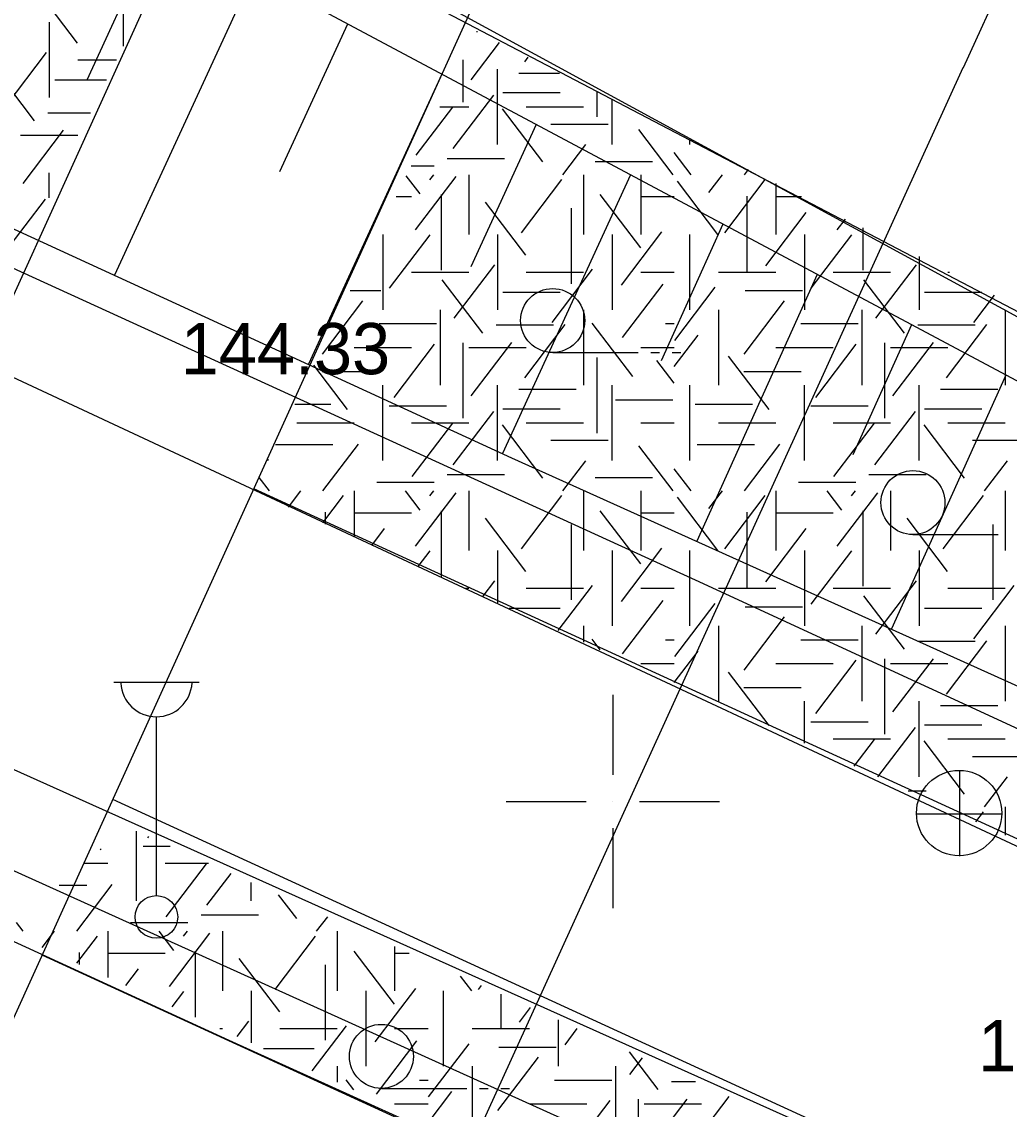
# Model space of a CAD drawing. Extents: x 419677 to 421689, y 4450851 to 4452923.
# Drawn here: x 420321.68 to 420344.82, y 4451978.52 to 4452004.01 of the extents above; entities that cross this region are included whole.
import ezdxf

# ---------------------------------------------------------------- set-up
doc = ezdxf.new("R2010")
doc.units = 0
for name, color, linetype in [('AA_HH', 7, 'Continuous'), ('Level 10', 7, 'Continuous'), ('Level 41', 7, 'Continuous'), ('Level 62', 7, 'Continuous')]:
    doc.layers.add(name, color=color, linetype=linetype)

msp = doc.modelspace()

# ---------------------------------------------------------------- linework, layer by layer
at = {"layer": 'AA_HH'}
for p, q in [((420324.831, 4452006.167), (420323.209, 4452002.639)), ((420327.081, 4452005.075), (420323.859, 4451998.067)), ((420329.317, 4452003.953), (420327.723, 4452000.488)), ((420331.526, 4452002.775), (420328.401, 4451995.979)), ((420333.736, 4452001.596), (420332.204, 4451998.265)), ((420335.946, 4452000.417), (420332.944, 4451993.89)), ((420338.111, 4451999.262), (420336.667, 4451996.061)), ((420340.322, 4451998.083), (420337.501, 4451991.832)), ((420342.533, 4451996.904), (420341.156, 4451993.854)), ((420334.123, 4451996.255), (420336.123, 4451996.255)), ((420336.423, 4451996.255), (420336.623, 4451996.255)), ((420336.923, 4451996.255), (420337.123, 4451996.255)), ((420344.743, 4451995.725), (420342.058, 4451989.775)), ((420342.563, 4451991.986), (420344.563, 4451991.986)), ((420323.838, 4451988.525), (420325.838, 4451988.525)), ((420335.534, 4451988.235), (420335.534, 4451986.36)), ((420324.838, 4451983.525), (420324.838, 4451987.718)), ((420343.661, 4451984.453), (420343.661, 4451986.453)), ((420333.034, 4451985.735), (420334.909, 4451985.735)), ((420335.534, 4451985.735), (420335.534, 4451985.735)), ((420336.159, 4451985.735), (420338.034, 4451985.735)), ((420342.641, 4451985.443), (420344.641, 4451985.443)), ((420335.534, 4451985.11), (420335.534, 4451983.235)), ((420330.111, 4451979.009), (420332.111, 4451979.009)), ((420332.411, 4451979.009), (420332.611, 4451979.009)), ((420332.911, 4451979.009), (420333.111, 4451979.009))]:
    msp.add_line(p, q, dxfattribs=at)
for points in [[(420397.569, 4451969.565), (420368.162, 4451984.791), (420346.871, 4451996.077), (420325.677, 4452007.623), (420307.1, 4452017.8), (420297.551, 4452023.383), (420287.987, 4452030.11), (420276.408, 4452038.563), (420264.859, 4452049.332), (420260.081, 4452053.957), (420259.882, 4452054.112), (420260.728, 4452041.699), (420259.985, 4452032.196), (420258.843, 4452024.529), (420255.051, 4452011.924), (420250.679, 4452002.57), (420243.311, 4451990.758), (420238.509, 4451984.736), (420246.006, 4451983.783), (420257.774, 4451981.835), (420271.403, 4451978.695), (420279.405, 4451976.372)], [(420438.02, 4451947.439), (420433.413, 4451950.307), (420401.754, 4451966.128), (420364.854, 4451984.999), (420328.536, 4452004.369), (420296.842, 4452019.746), (420270.508, 4452033.174), (420265.237, 4452035.449), (420263.701, 4452035.377)], [(420262.475, 4452026.146), (420281.038, 4452017.637), (420307.521, 4452005.58), (420333.161, 4451993.79), (420361.041, 4451981.209), (420384.615, 4451970.223), (420409.297, 4451959.288), (420435.147, 4451947.432), (420438.02, 4451947.439)], [(420497.355, 4451918.073), (420480.964, 4451925.058), (420460.145, 4451935.145), (420426.277, 4451950.923), (420396.304, 4451964.212), (420364.7, 4451978.35), (420337.466, 4451990.917), (420308.204, 4452004.292), (420278.592, 4452017.702), (420262.185, 4452024.997)], [(420261.585, 4452022.627), (420280.922, 4452013.915), (420311.822, 4452000.182), (420347.823, 4451983.366), (420379.279, 4451968.819), (420400.872, 4451959.31), (420439.168, 4451941.96), (420472.621, 4451926.744), (420501.172, 4451913.665)], [(420259.334, 4452014.645), (420280.217, 4452005.261), (420315.318, 4451989.251), (420354.968, 4451971.459), (420390.503, 4451955.263), (420429.833, 4451937.11), (420466.068, 4451920.579), (420499.77, 4451905.272), (420531.24, 4451891.076), (420565.867, 4451875.12), (420595.856, 4451861.257), (420627.802, 4451847.075), (420654.753, 4451834.559), (420682.493, 4451822.247), (420700.93, 4451813.813)], [(420700.903, 4451811.3), (420693.004, 4451814.984), (420625.14, 4451845.986), (420547.659, 4451881.204), (420485.393, 4451909.382), (420427.567, 4451935.684), (420374.097, 4451960.332), (420319.625, 4451984.952), (420258.821, 4452012.963)], [(420700.886, 4451809.684), (420676.797, 4451820.648), (420625.948, 4451843.858), (420578.24, 4451865.75), (420535.248, 4451884.902), (420498.711, 4451901.547), (420441.797, 4451927.723), (420408.259, 4451942.853), (420377.701, 4451956.943), (420326.546, 4451980.132), (420287.445, 4451998.071), (420268.2, 4452007.011), (420258.269, 4452011.323)]]:
    msp.add_lwpolyline(points, dxfattribs=at)
for centre, radius in [((420334.123, 4451997.005), 0.75), ((420342.563, 4451992.737), 0.75), ((420343.646, 4451985.461), 1), ((420324.838, 4451983.025), 0.5), ((420330.111, 4451979.759), 0.75)]:
    msp.add_circle(centre, radius, dxfattribs=at)
msp.add_arc((420324.838, 4451988.555), 0.837, 183.298, 356.9072, dxfattribs=at)
at = {"layer": 'Level 10'}
for points in [[(420345.721, 4452007.281), (420343.737, 4452002.924)], [(420343.736, 4452002.924), (420322.366, 4451955.998)]]:
    msp.add_lwpolyline(points, dxfattribs=at)
at = {"layer": 'Level 41'}
for p, q in [((420322.994, 4452003.508), (420322.045, 4452004.757)), ((420324.058, 4452004.609), (420324.058, 4452003.436)), ((420322.326, 4452003.999), (420322.326, 4452002.232)), ((420332.341, 4452003.782), (420332.363, 4452003.782)), ((420332.217, 4452002.648), (420332.879, 4452003.519)), ((420321.316, 4452002.036), (420322.267, 4452003.285)), ((420333.469, 4452003.068), (420333.551, 4452003.176)), ((420321.982, 4452001.686), (420321.032, 4452002.935)), ((420322.997, 4452003.115), (420323.901, 4452003.115)), ((420332.017, 4452003.118), (420332.017, 4452002.126)), ((420332.828, 4452001.131), (420332.828, 4452002.899)), ((420322.457, 4452002.645), (420323.672, 4452002.645)), ((420333.333, 4452002.801), (420334.285, 4452002.801)), ((420331.792, 4452001.034), (420332.741, 4452002.284)), ((420332.959, 4452002.345), (420334.302, 4452002.345)), ((420335.16, 4452002.355), (420335.16, 4452001.776)), ((420335.514, 4452001.131), (420335.514, 4452002.174)), ((420322.297, 4452001.875), (420323.297, 4452001.875)), ((420330.926, 4452000.879), (420331.781, 4452002.004)), ((420331.48, 4452002.015), (420332.156, 4452002.015)), ((420333.895, 4452000.72), (420332.945, 4452001.969)), ((420333.499, 4452002.015), (420334.842, 4452002.015)), ((420334.078, 4452001.608), (420335.421, 4452001.608)), ((420321.654, 4452001.348), (420322.997, 4452001.348)), ((420321.715, 4452000.214), (420322.664, 4452001.463)), ((420336.944, 4452000.422), (420336.142, 4452001.478)), ((420334.361, 4452000.422), (420334.898, 4452001.128)), ((420337.335, 4452001.131), (420337.335, 4452001.245)), ((420337.367, 4452000.422), (420336.973, 4452000.94)), ((420330.804, 4452000.628), (420331.346, 4452000.628)), ((420331.655, 4452000.803), (420332.998, 4452000.803)), ((420335.117, 4452000.734), (420336.46, 4452000.734)), ((420322.326, 4451999.881), (420322.326, 4452000.465)), ((420331.019, 4451999.97), (420330.692, 4452000.399)), ((420330.912, 4451999.128), (420331.862, 4452000.378)), ((420331.245, 4452000.302), (420331.336, 4452000.422)), ((420332.156, 4452000.422), (420332.156, 4451999.024)), ((420334.842, 4452000.422), (420334.842, 4451999.024)), ((420336.185, 4452000.422), (420336.185, 4451999.024)), ((420336.185, 4452000.422), (420336.185, 4451999.024)), ((420337.783, 4452000.005), (420338.1, 4452000.422)), ((420338.62, 4452000.422), (420338.712, 4452000.543)), ((420333.389, 4451999.059), (420334.338, 4452000.309)), ((420337.994, 4451999.024), (420337.045, 4452000.274)), ((420338.154, 4451999.059), (420339.103, 4452000.309)), ((420339.349, 4452000.217), (420339.349, 4451999.024)), ((420321.29, 4451998.6), (420322.239, 4451999.85)), ((420330.453, 4451999.908), (420330.813, 4451999.908)), ((420331.512, 4451999.955), (420331.512, 4451998.188)), ((420336.186, 4451998.708), (420335.237, 4451999.957)), ((420336.185, 4451999.908), (420336.973, 4451999.908)), ((420338.674, 4451999.92), (420338.674, 4451998.153)), ((420339.349, 4451999.908), (420339.956, 4451999.908)), ((420333.496, 4451998.533), (420332.547, 4451999.782)), ((420334.56, 4451999.634), (420334.56, 4451997.867)), ((420339.114, 4451998.287), (420340.063, 4451999.537)), ((420340.791, 4451999.128), (420340.985, 4451999.383)), ((420335.734, 4451997.831), (420336.683, 4451999.081)), ((420341.391, 4451999.176), (420341.391, 4451998.188)), ((420330.142, 4451999.024), (420330.142, 4451997.257)), ((420330.301, 4451997.762), (420331.25, 4451999.012)), ((420332.828, 4451999.024), (420332.828, 4451997.257)), ((420335.514, 4451999.024), (420335.514, 4451997.257)), ((420335.514, 4451999.024), (420335.514, 4451997.257)), ((420337.335, 4451997.257), (420337.335, 4451999.024)), ((420340.021, 4451999.024), (420340.021, 4451997.257)), ((420340.18, 4451997.762), (420341.129, 4451999.012)), ((420331.818, 4451997.061), (420332.769, 4451998.31)), ((420341.697, 4451997.061), (420342.648, 4451998.31)), ((420342.707, 4451998.504), (420342.707, 4451997.257)), ((420330.813, 4451998.14), (420332.156, 4451998.14)), ((420333.499, 4451998.14), (420334.842, 4451998.14)), ((420334.109, 4451996.956), (420335.058, 4451998.206)), ((420336.185, 4451998.14), (420336.973, 4451998.14)), ((420338.006, 4451998.14), (420339.349, 4451998.14)), ((420340.692, 4451998.14), (420342.035, 4451998.14)), ((420343.378, 4451998.14), (420343.421, 4451998.14)), ((420332.484, 4451996.711), (420331.534, 4451997.96)), ((420335.76, 4451996.605), (420336.71, 4451997.854)), ((420336.983, 4451996.536), (420337.932, 4451997.785)), ((420342.363, 4451996.711), (420341.413, 4451997.96)), ((420329.38, 4451997.706), (420330.094, 4451997.706)), ((420332.959, 4451997.67), (420334.302, 4451997.67)), ((420338.63, 4451997.706), (420339.973, 4451997.706)), ((420342.838, 4451997.67), (420344.181, 4451997.67)), ((420343.988, 4451996.956), (420344.478, 4451997.601)), ((420328.729, 4451996.219), (420329.678, 4451997.469)), ((420338.608, 4451996.219), (420339.557, 4451997.469)), ((420331.485, 4451997.257), (420331.485, 4451995.49)), ((420334.842, 4451997.257), (420334.842, 4451995.49)), ((420338.006, 4451997.257), (420338.006, 4451995.49)), ((420341.364, 4451997.257), (420341.364, 4451995.49)), ((420344.721, 4451997.257), (420344.721, 4451995.49)), ((420330.057, 4451996.933), (420331.4, 4451996.933)), ((420332.799, 4451996.9), (420334.142, 4451996.9)), ((420333.469, 4451995.659), (420334.419, 4451996.909)), ((420335.999, 4451995.693), (420335.05, 4451996.942)), ((420336.769, 4451996.933), (420336.973, 4451996.933)), ((420339.936, 4451996.933), (420341.279, 4451996.933)), ((420342.678, 4451996.9), (420344.021, 4451996.9)), ((420343.348, 4451995.659), (420344.298, 4451996.909)), ((420336.973, 4451995.927), (420337.532, 4451996.663)), ((420329.47, 4451996.373), (420330.813, 4451996.373)), ((420330.406, 4451995.203), (420331.356, 4451996.453)), ((420332.017, 4451996.485), (420332.017, 4451994.717)), ((420332.156, 4451996.373), (420333.499, 4451996.373)), ((420332.217, 4451995.239), (420333.166, 4451996.488)), ((420336.185, 4451996.373), (420336.973, 4451996.373)), ((420339.349, 4451996.373), (420340.692, 4451996.373)), ((420340.285, 4451995.203), (420341.235, 4451996.453)), ((420341.896, 4451996.485), (420341.896, 4451994.717)), ((420342.035, 4451996.373), (420343.378, 4451996.373)), ((420342.096, 4451995.239), (420343.045, 4451996.488)), ((420335.16, 4451996.135), (420335.16, 4451994.367)), ((420336.973, 4451995.533), (420336.567, 4451996.067)), ((420339.193, 4451994.922), (420338.244, 4451996.172)), ((420329.314, 4451994.922), (420328.528, 4451995.957)), ((420328.724, 4451995.813), (420330.067, 4451995.813)), ((420338.603, 4451995.813), (420339.946, 4451995.813)), ((420330.142, 4451993.722), (420330.142, 4451995.49)), ((420332.828, 4451993.722), (420332.828, 4451995.49)), ((420335.514, 4451993.722), (420335.514, 4451995.49)), ((420337.335, 4451993.722), (420337.335, 4451995.49)), ((420340.021, 4451993.722), (420340.021, 4451995.49)), ((420342.707, 4451993.722), (420342.707, 4451995.49)), ((420333.333, 4451995.392), (420334.676, 4451995.392)), ((420343.212, 4451995.392), (420344.555, 4451995.392)), ((420328.082, 4451995.041), (420328.922, 4451995.041)), ((420330.296, 4451995.007), (420331.639, 4451995.007)), ((420335.596, 4451995.147), (420336.939, 4451995.147)), ((420337.458, 4451995.041), (420338.801, 4451995.041)), ((420340.175, 4451995.007), (420341.518, 4451995.007)), ((420331.792, 4451993.625), (420332.741, 4451994.875)), ((420332.959, 4451994.936), (420334.302, 4451994.936)), ((420341.671, 4451993.625), (420342.62, 4451994.875)), ((420342.838, 4451994.936), (420344.181, 4451994.936)), ((420328.127, 4451994.606), (420329.47, 4451994.606)), ((420330.813, 4451994.606), (420332.156, 4451994.606)), ((420330.832, 4451993.346), (420331.781, 4451994.595)), ((420333.895, 4451993.311), (420332.945, 4451994.56)), ((420333.499, 4451994.606), (420334.842, 4451994.606)), ((420336.185, 4451994.606), (420336.973, 4451994.606)), ((420338.006, 4451994.606), (420339.349, 4451994.606)), ((420340.692, 4451994.606), (420342.035, 4451994.606)), ((420340.711, 4451993.346), (420341.66, 4451994.595)), ((420343.774, 4451993.311), (420342.824, 4451994.56)), ((420343.378, 4451994.606), (420344.721, 4451994.606)), ((420327.633, 4451994.095), (420328.975, 4451994.095)), ((420328.741, 4451993.013), (420329.57, 4451994.104)), ((420334.078, 4451994.199), (420335.421, 4451994.199)), ((420336.944, 4451993.013), (420336.142, 4451994.069)), ((420337.512, 4451994.095), (420338.854, 4451994.095)), ((420338.62, 4451993.013), (420339.449, 4451994.104)), ((420343.957, 4451994.199), (420345.3, 4451994.199)), ((420327.456, 4451993.722), (420327.456, 4451993.756)), ((420334.361, 4451993.013), (420334.898, 4451993.719)), ((420344.24, 4451993.013), (420344.777, 4451993.719)), ((420337.367, 4451993.013), (420336.973, 4451993.531)), ((420327.488, 4451993.013), (420327.248, 4451993.329)), ((420330.003, 4451993.219), (420331.346, 4451993.219)), ((420331.655, 4451993.394), (420332.998, 4451993.394)), ((420335.117, 4451993.325), (420336.46, 4451993.325)), ((420339.882, 4451993.219), (420341.225, 4451993.219)), ((420341.534, 4451993.394), (420342.877, 4451993.394)), ((420327.93, 4451992.63), (420328.221, 4451993.013)), ((420329.47, 4451993.013), (420329.47, 4451991.925)), ((420331.019, 4451992.561), (420330.675, 4451993.013)), ((420330.912, 4451991.719), (420331.862, 4451992.969)), ((420331.245, 4451992.893), (420331.336, 4451993.013)), ((420332.156, 4451993.013), (420332.156, 4451991.615)), ((420334.842, 4451993.013), (420334.842, 4451991.615)), ((420336.185, 4451993.013), (420336.185, 4451991.615)), ((420336.185, 4451993.013), (420336.185, 4451991.615)), ((420337.783, 4451992.596), (420338.1, 4451993.013)), ((420339.349, 4451993.013), (420339.349, 4451991.615)), ((420340.898, 4451992.561), (420340.554, 4451993.013)), ((420340.791, 4451991.719), (420341.741, 4451992.969)), ((420341.124, 4451992.893), (420341.215, 4451993.013)), ((420342.035, 4451993.013), (420342.035, 4451991.615)), ((420344.721, 4451993.013), (420344.721, 4451991.615)), ((420328.738, 4451992.26), (420329.224, 4451992.9)), ((420333.389, 4451991.65), (420334.338, 4451992.9)), ((420337.994, 4451991.615), (420337.045, 4451992.865)), ((420338.154, 4451991.65), (420339.103, 4451992.9)), ((420343.268, 4451991.65), (420344.217, 4451992.9)), ((420328.795, 4451992.511), (420328.795, 4451992.234)), ((420329.47, 4451992.499), (420330.813, 4451992.499)), ((420331.512, 4451992.546), (420331.512, 4451990.991)), ((420336.186, 4451991.299), (420335.237, 4451992.548)), ((420336.185, 4451992.499), (420336.973, 4451992.499)), ((420338.674, 4451992.511), (420338.674, 4451990.744)), ((420339.349, 4451992.499), (420340.692, 4451992.499)), ((420341.391, 4451992.546), (420341.391, 4451990.779)), ((420333.496, 4451991.124), (420332.547, 4451992.373)), ((420334.56, 4451992.225), (420334.56, 4451990.458)), ((420343.375, 4451991.124), (420342.426, 4451992.373)), ((420344.439, 4451992.225), (420344.439, 4451990.458)), ((420329.886, 4451991.735), (420330.184, 4451992.128)), ((420339.114, 4451990.878), (420340.063, 4451992.128)), ((420335.734, 4451990.422), (420336.683, 4451991.672)), ((420330.973, 4451991.238), (420331.25, 4451991.603)), ((420332.828, 4451991.615), (420332.828, 4451990.388)), ((420335.514, 4451991.615), (420335.514, 4451989.848)), ((420335.514, 4451991.615), (420335.514, 4451989.848)), ((420337.335, 4451989.848), (420337.335, 4451991.615)), ((420340.021, 4451991.615), (420340.021, 4451989.848)), ((420340.18, 4451990.353), (420341.129, 4451991.603)), ((420342.707, 4451991.615), (420342.707, 4451989.848)), ((420332.495, 4451990.541), (420332.769, 4451990.901)), ((420341.697, 4451989.652), (420342.648, 4451990.901)), ((420332.08, 4451990.731), (420332.156, 4451990.731)), ((420333.499, 4451990.731), (420334.842, 4451990.731)), ((420334.253, 4451989.736), (420335.058, 4451990.797)), ((420336.185, 4451990.731), (420336.973, 4451990.731)), ((420338.006, 4451990.731), (420339.349, 4451990.731)), ((420340.692, 4451990.731), (420342.035, 4451990.731)), ((420343.378, 4451990.731), (420344.721, 4451990.731)), ((420343.988, 4451989.547), (420344.937, 4451990.797)), ((420335.76, 4451989.196), (420336.71, 4451990.445)), ((420342.363, 4451989.302), (420341.413, 4451990.551)), ((420333.107, 4451990.261), (420334.302, 4451990.261)), ((420336.983, 4451989.127), (420337.932, 4451990.376)), ((420338.63, 4451990.297), (420339.973, 4451990.297)), ((420342.838, 4451990.261), (420344.181, 4451990.261)), ((420338.608, 4451988.81), (420339.557, 4451990.06)), ((420334.842, 4451989.848), (420334.842, 4451989.467)), ((420338.006, 4451989.848), (420338.006, 4451988.081)), ((420341.364, 4451989.848), (420341.364, 4451988.081)), ((420344.721, 4451989.848), (420344.721, 4451988.081)), ((420335.238, 4451989.285), (420335.05, 4451989.533)), ((420336.769, 4451989.524), (420336.973, 4451989.524)), ((420339.936, 4451989.524), (420341.279, 4451989.524)), ((420342.678, 4451989.491), (420344.021, 4451989.491)), ((420343.348, 4451988.25), (420344.298, 4451989.5)), ((420336.973, 4451988.518), (420337.532, 4451989.254)), ((420336.185, 4451988.964), (420336.973, 4451988.964)), ((420339.349, 4451988.964), (420340.692, 4451988.964)), ((420340.285, 4451987.794), (420341.235, 4451989.044)), ((420341.896, 4451989.076), (420341.896, 4451987.308)), ((420342.035, 4451988.964), (420343.378, 4451988.964)), ((420342.096, 4451987.83), (420343.045, 4451989.079)), ((420339.193, 4451987.513), (420338.244, 4451988.763)), ((420338.603, 4451988.404), (420339.946, 4451988.404)), ((420340.021, 4451987.096), (420340.021, 4451988.081)), ((420342.707, 4451986.313), (420342.707, 4451988.081)), ((420343.212, 4451987.983), (420344.555, 4451987.983)), ((420340.175, 4451987.598), (420341.518, 4451987.598)), ((420341.741, 4451986.309), (420342.62, 4451987.466)), ((420342.838, 4451987.527), (420344.181, 4451987.527)), ((420340.692, 4451987.197), (420342.035, 4451987.197)), ((420341.186, 4451986.563), (420341.66, 4451987.186)), ((420343.774, 4451985.902), (420342.824, 4451987.151)), ((420343.378, 4451987.197), (420344.721, 4451987.197)), ((420343.957, 4451986.79), (420345.3, 4451986.79)), ((420344.24, 4451985.604), (420344.777, 4451986.31)), ((420342.449, 4451985.985), (420342.877, 4451985.985)), ((420344.721, 4451985.604), (420344.721, 4451984.945)), ((420344.039, 4451985.257), (420344.217, 4451985.491)), ((420324.374, 4451983.401), (420324.374, 4451985.04)), ((420324.638, 4451984.882), (420324.66, 4451984.911)), ((420323.546, 4451984.601), (420323.53, 4451984.621)), ((420324.528, 4451984.686), (420325.163, 4451984.686)), ((420323.146, 4451984.285), (420323.702, 4451984.285)), ((420325.045, 4451984.285), (420326.057, 4451984.285)), ((420325.064, 4451983.025), (420326.013, 4451984.274)), ((420326.024, 4451983.304), (420326.588, 4451984.047)), ((420322.562, 4451983.774), (420323.207, 4451983.774)), ((420322.973, 4451982.692), (420323.802, 4451983.783)), ((420327.06, 4451983.401), (420327.06, 4451983.836)), ((420328.127, 4451982.99), (420327.703, 4451983.547)), ((420325.887, 4451983.073), (420327.23, 4451983.073)), ((420328.593, 4451982.692), (420328.852, 4451983.032)), ((420321.72, 4451982.692), (420321.563, 4451982.899)), ((420324.235, 4451982.898), (420325.578, 4451982.898)), ((420322.163, 4451982.31), (420322.453, 4451982.692)), ((420322.971, 4451981.941), (420323.456, 4451982.579)), ((420323.702, 4451982.692), (420323.702, 4451981.607)), ((420325.251, 4451982.24), (420324.907, 4451982.692)), ((420325.144, 4451981.398), (420326.094, 4451982.648)), ((420325.477, 4451982.572), (420325.568, 4451982.692)), ((420326.388, 4451982.692), (420326.388, 4451981.294)), ((420327.621, 4451981.329), (420328.57, 4451982.579)), ((420329.074, 4451982.692), (420329.074, 4451981.294)), ((420325.744, 4451982.225), (420325.744, 4451980.674)), ((420330.418, 4451980.978), (420329.469, 4451982.227)), ((420330.417, 4451982.331), (420330.417, 4451981.294)), ((420330.417, 4451982.331), (420330.417, 4451981.294)), ((420323.027, 4451982.19), (420323.027, 4451981.915)), ((420323.702, 4451982.178), (420325.045, 4451982.178)), ((420327.728, 4451980.803), (420326.779, 4451982.052)), ((420330.417, 4451982.178), (420330.758, 4451982.178)), ((420324.119, 4451981.416), (420324.416, 4451981.807)), ((420328.792, 4451981.904), (420328.792, 4451980.137)), ((420332.226, 4451981.294), (420331.966, 4451981.637)), ((420325.207, 4451980.919), (420325.482, 4451981.282)), ((420327.06, 4451981.294), (420327.06, 4451980.073)), ((420329.746, 4451981.294), (420329.746, 4451979.527)), ((420329.746, 4451981.294), (420329.746, 4451979.527)), ((420329.966, 4451980.101), (420330.915, 4451981.351)), ((420331.567, 4451979.527), (420331.567, 4451981.294)), ((420332.386, 4451981.329), (420332.454, 4451981.418)), ((420332.906, 4451981.215), (420332.906, 4451980.423)), ((420333.346, 4451980.557), (420333.607, 4451980.901)), ((420326.73, 4451980.224), (420327.001, 4451980.58)), ((420328.489, 4451979.42), (420329.29, 4451980.476)), ((420334.253, 4451980.612), (420334.253, 4451979.527)), ((420326.322, 4451980.41), (420326.388, 4451980.41)), ((420327.731, 4451980.41), (420329.074, 4451980.41)), ((420330.417, 4451980.41), (420331.205, 4451980.41)), ((420332.238, 4451980.41), (420333.581, 4451980.41)), ((420334.412, 4451980.032), (420334.7, 4451980.411)), ((420327.351, 4451979.94), (420328.534, 4451979.94)), ((420329.992, 4451978.875), (420330.942, 4451980.124)), ((420331.215, 4451978.806), (420332.164, 4451980.055)), ((420332.862, 4451979.976), (420334.205, 4451979.976)), ((420332.84, 4451978.489), (420333.789, 4451979.739)), ((420336.595, 4451978.981), (420335.925, 4451979.862)), ((420335.929, 4451979.331), (420336.23, 4451979.726)), ((420329.074, 4451979.527), (420329.074, 4451979.153)), ((420332.238, 4451979.527), (420332.238, 4451977.76)), ((420335.596, 4451979.527), (420335.596, 4451977.76)), ((420329.461, 4451978.976), (420329.282, 4451979.212)), ((420331.001, 4451979.203), (420331.205, 4451979.203)), ((420334.168, 4451979.203), (420335.511, 4451979.203)), ((420336.91, 4451979.17), (420337.469, 4451979.17)), ((420331.205, 4451978.197), (420331.764, 4451978.933)), ((420334.517, 4451977.473), (420335.467, 4451978.723)), ((420336.128, 4451978.755), (420336.128, 4451976.987)), ((420336.328, 4451977.509), (420337.277, 4451978.758)), ((420337.58, 4451977.929), (420338.255, 4451978.818)), ((420330.417, 4451978.643), (420331.205, 4451978.643)), ((420333.581, 4451978.643), (420334.924, 4451978.643)), ((420336.267, 4451978.643), (420337.61, 4451978.643))]:
    msp.add_line(p, q, dxfattribs=at)
at = {"layer": 'Level 62'}
for p, q in [((420312.087, 4452014.455), (420412.275, 4451962.014)), ((420305.615, 4451962.606), (420328.411, 4452012.846)), ((420312.135, 4451960.035), (420334.348, 4452008.992)), ((420367.332, 4451974.612), (420327.12, 4451993.061)), ((420376.186, 4451961.747), (420323.815, 4451985.777)), ((420362.218, 4451963.755), (420322.161, 4451982.133))]:
    msp.add_line(p, q, dxfattribs=at)

# ---------------------------------------------------------------- texts
at = {"layer": 'AA_HH'}
msp.add_text('144.33 ', height=1.2, rotation=359.9981, dxfattribs=at).set_placement((420325.408, 4451995.746))
msp.add_text('143.73 ', height=1.2, dxfattribs=at).set_placement((420344.091, 4451979.408))

doc.saveas('drawing.dxf')
